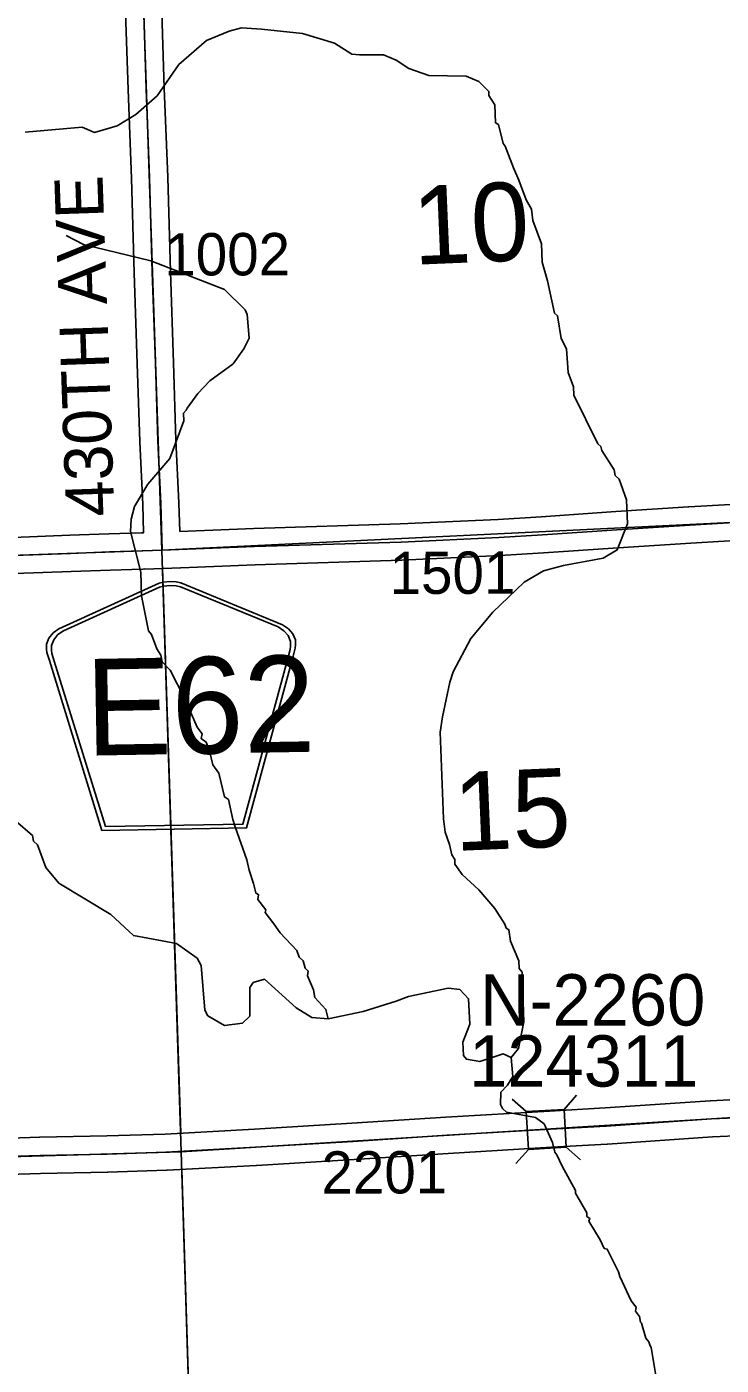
# Model space of a CAD drawing. Extents: x 128.7 to 185.5, y -21.4 to 12.6.
# Drawn here: x 166.831 to 167.981, y -3.901 to -1.685 of the extents above; entities that cross this region are included whole.
import ezdxf

# ---------------------------------------------------------------- set-up
doc = ezdxf.new("R2010")
doc.units = 0
for name, color, linetype in [('tdCoHydroRiver', 7, 'Continuous'), ('tdCoSecRdNmbr', 7, 'Continuous'), ('tdCoSecRdTxt', 7, 'Continuous'), ('tdCoSecRteBand', 7, 'Continuous'), ('tdCoSecRteCL', 7, 'Continuous'), ('tdCoSectLine', 7, 'Continuous'), ('tdCoSectLinePart', 7, 'Continuous'), ('tdCoSectNmbr', 7, 'Continuous'), ('tdCoShieldCoRte', 7, 'Continuous'), ('tdCoStrucSec', 7, 'Continuous'), ('tdCoStrucSecCoName', 7, 'Continuous'), ('tdCoStrucSecFHWANum', 7, 'Continuous'), ('tdCoSurfGravel', 7, 'Continuous')]:
    doc.layers.add(name, color=color, linetype=linetype)

msp = doc.modelspace()

# ---------------------------------------------------------------- linework, layer by layer
at = {"layer": 'tdCoHydroRiver'}
for points in [[(166.8279, -1.8595), (166.9223, -1.8512), (166.9431, -1.8599), (166.9806, -1.849), (167.0115, -1.8305), (167.0466, -1.7992), (167.0826, -1.7474), (167.1284, -1.7078), (167.1657, -1.6922), (167.186, -1.6868), (167.2192, -1.6889), (167.2874, -1.6963), (167.34, -1.712), (167.3691, -1.7301), (167.3818, -1.7313), (167.4212, -1.7316), (167.4421, -1.7404), (167.4631, -1.754), (167.4967, -1.7655), (167.5583, -1.7667), (167.5792, -1.7756), (167.5956, -1.7923), (167.5958, -1.7986), (167.6059, -1.814), (167.6071, -1.8439), (167.6119, -1.8469), (167.6195, -1.8782), (167.6228, -1.8828), (167.6368, -1.9185), (167.6455, -1.9387), (167.6578, -1.9714), (167.6663, -1.9868), (167.6686, -2.0057), (167.6828, -2.0446), (167.6839, -2.0745), (167.693, -2.1058), (167.7046, -2.159), (167.7095, -2.1635), (167.7157, -2.2012), (167.7243, -2.2182), (167.7274, -2.2575), (167.7362, -2.2809), (167.7367, -2.2951), (167.7762, -2.3756), (167.7811, -2.3801), (167.7829, -2.3864), (167.8031, -2.4187), (167.8051, -2.4281), (167.8116, -2.4342), (167.824, -2.4684), (167.8255, -2.5079), (167.8083, -2.5511), (167.7851, -2.5647), (167.7193, -2.5767), (167.6865, -2.5859), (167.6541, -2.6045), (167.6023, -2.6539), (167.5662, -2.6979), (167.5367, -2.7527), (167.5311, -2.7703), (167.5191, -2.8276), (167.5154, -2.853), (167.521, -2.9964), (167.5234, -3.0184), (167.5305, -3.0387), (167.5343, -3.0559), (167.5394, -3.0636), (167.5397, -3.0714), (167.5514, -3.0884), (167.5792, -3.1141), (167.6057, -3.1446), (167.6225, -3.1708), (167.6243, -3.1771), (167.6291, -3.18), (167.6315, -3.1989), (167.6453, -3.2315), (167.6458, -3.2441), (167.6508, -3.2502), (167.654, -3.3322), (167.6447, -3.3767), (167.6326, -3.3914)], [(167.3296, -3.3275), (167.3259, -3.3119), (167.3078, -3.292), (167.3057, -3.2795), (167.2954, -3.2562), (167.2967, -3.2483), (167.2917, -3.2437), (167.2881, -3.2312), (167.2816, -3.2252), (167.278, -3.2142), (167.2501, -3.1853), (167.24, -3.1699), (167.2252, -3.1515), (167.2266, -3.1467), (167.2133, -3.1299), (167.2146, -3.1219), (167.2097, -3.1189), (167.206, -3.1033), (167.1989, -3.0815), (167.1951, -3.0642), (167.1756, -3.0097), (167.172, -2.9972), (167.1645, -2.9644), (167.158, -2.9599), (167.1486, -2.9208), (167.1386, -2.9069), (167.133, -2.8835), (167.1278, -2.8695), (167.1197, -2.8635), (167.1209, -2.8555), (167.1126, -2.8448), (167.0919, -2.7966), (167.0681, -2.7502), (167.0549, -2.7365), (167.0529, -2.7255), (167.0462, -2.7147), (167.0374, -2.6913), (167.0325, -2.6852), (167.0208, -2.6272), (167.0194, -2.5878), (167.0026, -2.5206), (167.0034, -2.5001), (167.009, -2.4793), (167.0313, -2.4422), (167.0675, -2.3998), (167.0905, -2.3374), (167.09, -2.3248), (167.0945, -2.3199), (167.096, -2.3166), (167.114, -2.2923), (167.1337, -2.271), (167.1722, -2.2428), (167.1902, -2.2184), (167.199, -2.2007), (167.1959, -2.1614), (167.1925, -2.1536), (167.1581, -2.1202), (167.0363, -2.0727), (166.9248, -2.0453), (166.8959, -2.0306)], [(166.8122, -2.9997), (166.84, -3.0239), (166.8419, -3.0333), (166.8485, -3.0394), (166.8625, -3.0767), (166.884, -3.1027), (166.9696, -3.1548), (167.0072, -3.1897), (167.0787, -3.2028), (167.1128, -3.2268), (167.1195, -3.2391), (167.1255, -3.3131), (167.1305, -3.3224), (167.158, -3.3387), (167.1878, -3.3344), (167.2, -3.3229), (167.1998, -3.2756), (167.2058, -3.2675), (167.2246, -3.262), (167.2768, -3.309), (167.3027, -3.3254), (167.3296, -3.3275), (167.3877, -3.315), (167.4424, -3.2979), (167.4627, -3.2907), (167.5285, -3.2767), (167.5476, -3.2791), (167.5624, -3.2941), (167.5641, -3.3361), (167.5527, -3.3661), (167.5536, -3.3882), (167.5586, -3.3943), (167.5808, -3.3982), (167.6198, -3.3856), (167.6326, -3.3914), (167.6354, -3.4229), (167.6265, -3.4374), (167.6159, -3.4489), (167.6152, -3.4694), (167.6186, -3.4756), (167.6251, -3.4817), (167.6728, -3.4909), (167.6874, -3.5014), (167.7013, -3.5324), (167.705, -3.548), (167.7084, -3.5526), (167.717, -3.5712), (167.7391, -3.6114), (167.7393, -3.6161), (167.7579, -3.6486), (167.7581, -3.6549), (167.763, -3.6578), (167.7616, -3.6626), (167.7802, -3.6935), (167.787, -3.7074), (167.7918, -3.7088), (167.8106, -3.746), (167.8125, -3.7538), (167.8314, -3.7941), (167.8397, -3.8048), (167.8384, -3.8112), (167.8451, -3.8204), (167.847, -3.8298), (167.8487, -3.8313), (167.856, -3.8563), (167.8609, -3.8624), (167.8627, -3.8686), (167.8644, -3.8717), (167.8808, -3.9674)]]:
    msp.add_lwpolyline(points, dxfattribs=at)
at = {"layer": 'tdCoSecRteBand'}
for points in [[(166.8084, -2.5303), (166.9018, -2.5269), (166.9664, -2.5245), (166.9665, -2.5245), (166.9666, -2.5245), (167.021, -2.5227), (167.021, -2.5227), (167.021, -2.5227), (167.024, -2.5226), (167.0226, -2.4757), (167.0177, -2.3721), (167.0177, -2.3719), (167.0177, -2.3716), (167.0137, -2.2432), (167.0086, -2.0923), (167.0086, -2.0922), (167.0086, -2.0922), (167.0041, -1.9362), (166.9985, -1.7891), (166.9984, -1.789), (166.9984, -1.789), (166.9938, -1.6457)], [(167.0537, -1.6437), (167.0584, -1.7869), (167.0641, -1.9341), (167.0641, -1.9342), (167.0641, -1.9344), (167.0685, -2.0904), (167.0737, -2.2412), (167.0737, -2.2413), (167.0737, -2.2413), (167.0776, -2.3695), (167.0826, -2.4731), (167.0826, -2.4734), (167.0826, -2.4737), (167.0839, -2.5205)], [(167.0839, -2.5205), (167.2065, -2.5157), (167.2067, -2.5157), (167.2068, -2.5157), (167.4492, -2.5081), (167.611, -2.5005), (167.6825, -2.4961), (167.8059, -2.4877), (167.806, -2.4877), (167.8061, -2.4877), (167.9266, -2.48), (167.9267, -2.48), (167.9268, -2.48), (168.0552, -2.4724)], [(168.0587, -2.5323), (167.9304, -2.5399), (167.8099, -2.5475), (167.6864, -2.5559), (167.6863, -2.5559), (167.6863, -2.5559), (167.6145, -2.5604), (167.6143, -2.5604), (167.6141, -2.5604), (167.4518, -2.568), (167.4516, -2.5681), (167.4513, -2.5681), (167.2088, -2.5757), (167.0857, -2.5805), (167.0857, -2.5807), (167.0857, -2.5807), (167.0857, -2.5808), (167.0558, -2.5817), (167.026, -2.5828), (167.026, -2.5826), (167.0229, -2.5827), (166.9686, -2.5844), (166.904, -2.5869), (166.904, -2.5869), (166.904, -2.5869), (166.8103, -2.5903)], [(166.6897, -3.5286), (166.8519, -3.5235), (166.8521, -3.5234), (166.8522, -3.5234), (166.9631, -3.5212), (167.0599, -3.5183), (167.2075, -3.5102), (167.3691, -3.5003), (167.5246, -3.4902), (167.5247, -3.4902), (167.5248, -3.4902), (167.696, -3.4801), (167.696, -3.4801), (167.696, -3.4801), (167.7883, -3.4749), (167.9625, -3.4631), (167.9628, -3.4631), (167.9631, -3.4631), (168.0154, -3.4606)], [(168.0163, -3.5206), (167.9663, -3.523), (167.7922, -3.5348), (167.7921, -3.5348), (167.7919, -3.5348), (167.6994, -3.54), (167.5284, -3.5501), (167.3729, -3.5602), (167.3729, -3.5602), (167.3728, -3.5602), (167.211, -3.5701), (167.2109, -3.5701), (167.2108, -3.5701), (167.0629, -3.5782), (167.0625, -3.5782), (167.0621, -3.5782), (166.9647, -3.5812), (166.9646, -3.5812), (166.9644, -3.5812), (166.8536, -3.5834), (166.6915, -3.5886)]]:
    msp.add_lwpolyline(points, dxfattribs=at)
at = {"layer": 'tdCoSecRteCL'}
for points in [[(167.0548, -2.5517), (167.0526, -2.4745), (167.0477, -2.3707), (167.0437, -2.2422), (167.0385, -2.0913), (167.0341, -1.9352), (167.0284, -1.788), (167.0237, -1.6447), (167.0207, -1.5505)], [(167.0548, -2.5517), (167.2077, -2.5457), (167.4504, -2.5381), (167.6126, -2.5304), (167.6844, -2.526), (167.808, -2.5176), (167.9285, -2.51), (168.057, -2.5023), (168.2279, -2.4939), (168.3756, -2.4868), (168.5091, -2.4806), (168.693, -2.4695), (168.7071, -2.4688)], [(166.0513, -2.5871), (166.0618, -2.5867), (166.1491, -2.5837), (166.2187, -2.581), (166.2856, -2.5784), (166.3653, -2.5759), (166.4429, -2.5725), (166.4883, -2.5704), (166.555, -2.5686), (166.6717, -2.5644), (166.7316, -2.562), (166.8092, -2.5603), (166.9029, -2.5569), (166.9676, -2.5544), (167.022, -2.5527), (167.0548, -2.5517)], [(166.6906, -3.5586), (166.8528, -3.5534), (166.9638, -3.5512), (167.0612, -3.5483), (167.2092, -3.5401), (167.371, -3.5303), (167.5266, -3.5201), (167.6977, -3.51), (167.7902, -3.5049), (167.9645, -3.493), (168.0168, -3.4906), (168.0371, -3.4923), (168.0528, -3.495), (168.0718, -3.4989), (168.0844, -3.5029), (168.1056, -3.5088), (168.1231, -3.5095), (168.168, -3.51), (168.244, -3.5086), (168.4442, -3.5024), (168.6247, -3.4972), (168.7626, -3.4938), (168.7791, -3.4891)]]:
    msp.add_lwpolyline(points, dxfattribs=at)
at = {"layer": 'tdCoSectLine'}
for points in [[(167.0204, -1.5505), (167.0544, -2.5517)], [(167.0544, -2.5517), (168.0306, -2.5039)], [(166.0509, -2.5871), (167.0544, -2.5517)], [(167.0544, -2.5517), (167.0865, -3.5478)], [(167.0865, -3.5478), (168.0713, -3.4864)], [(166.0806, -3.577), (167.0865, -3.5478)], [(167.0865, -3.5478), (167.118, -4.549)]]:
    msp.add_lwpolyline(points, dxfattribs=at)
at = {"layer": 'tdCoSectLinePart'}
for points in [[(167.0554, -2.5813), (167.0856, -3.5169)], [(167.0875, -3.5768), (167.118, -4.549)]]:
    msp.add_lwpolyline(points, dxfattribs=at)
at = {"layer": 'tdCoShieldCoRte'}
for points in [[(166.9551, -3.0156), (166.8682, -2.7342), (166.8641, -2.7211), (166.8633, -2.7152), (166.8632, -2.7074), (166.8672, -2.697), (166.8744, -2.6884), (166.8838, -2.6816), (167.0498, -2.6063), (167.0573, -2.6046), (167.0677, -2.6035), (167.0781, -2.6042), (167.0857, -2.6057), (167.2542, -2.6751), (167.2639, -2.6816), (167.2713, -2.69), (167.2757, -2.7002), (167.2759, -2.708), (167.2752, -2.7139), (167.2716, -2.7272), (167.1946, -3.0114)], [(166.9609, -3.0092), (166.8763, -2.7353), (166.8724, -2.7228), (166.8716, -2.7171), (166.8715, -2.7096), (166.8754, -2.6997), (166.8822, -2.6914), (166.8913, -2.6848), (167.0506, -2.6126), (167.0578, -2.6109), (167.0678, -2.6098), (167.0778, -2.6105), (167.0851, -2.612), (167.2468, -2.6786), (167.2561, -2.6849), (167.2633, -2.6929), (167.2675, -2.7027), (167.2676, -2.7102), (167.267, -2.7159), (167.2635, -2.7286), (167.1886, -3.0052)]]:
    msp.add_lwpolyline(points, close=True, dxfattribs=at)
at = {"layer": 'tdCoStrucSec'}
for p, q in [((167.7203, -3.4773), (167.7411, -3.4539)), ((167.6578, -3.481), (167.6344, -3.4602)), ((167.6615, -3.5435), (167.6407, -3.5669)), ((167.724, -3.5398), (167.7474, -3.5606))]:
    msp.add_line(p, q, dxfattribs=at)
msp.add_lwpolyline([(167.6578, -3.481), (167.7203, -3.4773), (167.724, -3.5398), (167.6615, -3.5435)], close=True, dxfattribs=at)
at = {"layer": 'tdCoSurfGravel'}
for points in [[(167.0548, -2.5517), (167.0526, -2.4745), (167.0477, -2.3707), (167.0437, -2.2422), (167.0385, -2.0913), (167.0341, -1.9352), (167.0284, -1.788), (167.0237, -1.6447), (167.0207, -1.5505)], [(166.8092, -2.5603), (166.9029, -2.5569), (166.9676, -2.5544), (167.022, -2.5527), (167.0548, -2.5517), (167.2077, -2.5457), (167.4504, -2.5381), (167.6126, -2.5304), (167.6844, -2.526), (167.808, -2.5176), (167.9285, -2.51), (168.057, -2.5023), (168.2279, -2.4939), (168.3756, -2.4868), (168.5091, -2.4806), (168.693, -2.4695), (168.7071, -2.4688), (168.7525, -2.4663), (168.9083, -2.4604), (169.0097, -2.456), (169.1389, -2.4505), (169.2422, -2.4463)], [(166.6906, -3.5586), (166.8528, -3.5534), (166.9638, -3.5512), (167.0612, -3.5483), (167.2092, -3.5401), (167.371, -3.5303), (167.5266, -3.5201), (167.6977, -3.51), (167.7902, -3.5049), (167.9645, -3.493), (168.0168, -3.4906), (168.0371, -3.4923), (168.0528, -3.495), (168.0718, -3.4989), (168.0844, -3.5029), (168.1056, -3.5088), (168.1231, -3.5095), (168.168, -3.51), (168.244, -3.5086), (168.4442, -3.5024), (168.6247, -3.4972), (168.7626, -3.4938), (168.7791, -3.4891)]]:
    msp.add_lwpolyline(points, dxfattribs=at)

# ---------------------------------------------------------------- texts
at = {"layer": 'tdCoSecRdNmbr'}
for s, rotation, p in [('1002', 0.1259, (167.0585, -2.0968)), ('1501', 0.1257, (167.4315, -2.6241)), ('2201', 0.1259, (167.3187, -3.6168))]:
    msp.add_text(s, height=0.07, rotation=rotation, dxfattribs=at).set_placement(p)
at = {"layer": 'tdCoSecRdTxt'}
msp.add_text('430TH AVE', height=0.08, rotation=92, dxfattribs=at).set_placement((166.9758, -2.4947))
at = {"layer": 'tdCoSectNmbr'}
for s, p in [('10', (167.4719, -2.0791)), ('15', (167.5401, -3.0495))]:
    msp.add_text(s, height=0.13, rotation=2.4141, dxfattribs=at).set_placement(p)
at = {"layer": 'tdCoShieldCoRte'}
msp.add_text('E62', height=0.16, rotation=1, dxfattribs=at).set_placement((166.9289, -2.8918))
at = {"layer": 'tdCoStrucSecCoName'}
msp.add_text('N-2260', height=0.085, dxfattribs=at).set_placement((167.5814, -3.3385))
at = {"layer": 'tdCoStrucSecFHWANum'}
msp.add_text('124311', height=0.085, dxfattribs=at).set_placement((167.5633, -3.4396))

doc.saveas('drawing.dxf')
